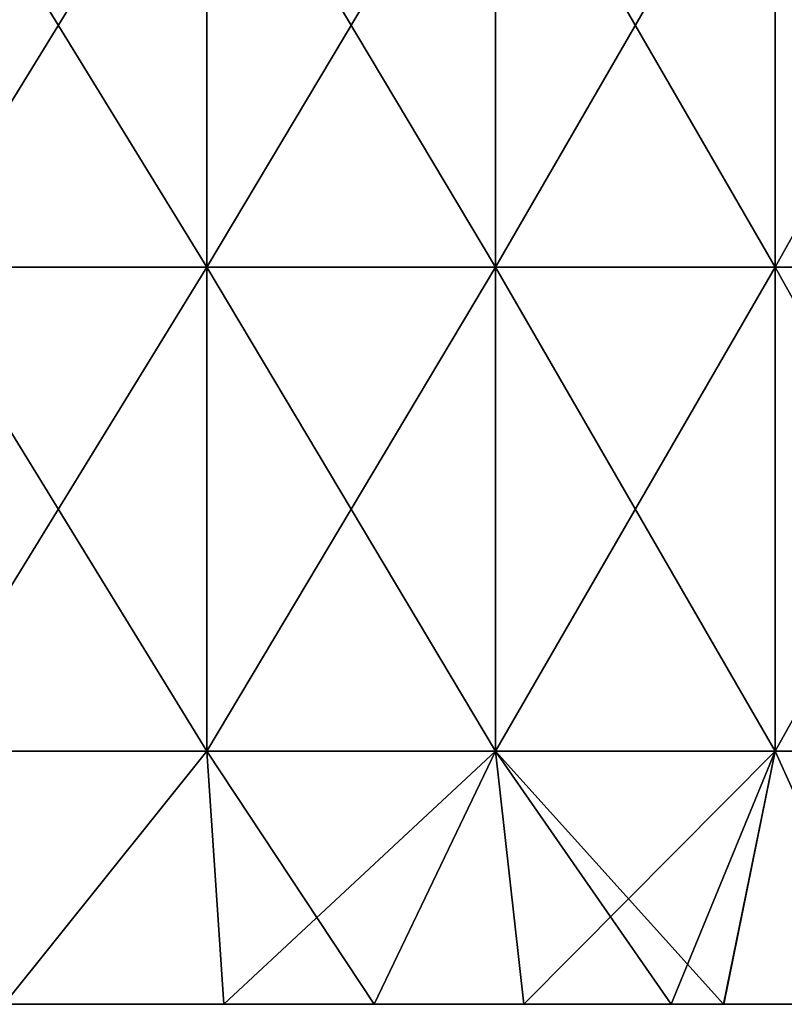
# Model space of a CAD drawing. Header units: inches. Extents: x -4.75 to 4.5, y 0 to 1.88.
# Tile 342 of 462: x 2.8 to 2.93, y 0 to 0.16. Entities that reach past the tile are written whole.
import ezdxf

# ---------------------------------------------------------------- set-up
doc = ezdxf.new("R2010")
doc.units = ezdxf.units.IN
doc.header["$LTSCALE"] = 101.851852
doc.header["$MEASUREMENT"] = 0
doc.layers.add('1', color=7, linetype='CONTINUOUS')
doc.layers.add('12', color=7, linetype='CONTINUOUS')

msp = doc.modelspace()

# ---------------------------------------------------------------- linework, layer by layer
at = {"layer": '1', "color": 13, "linetype": 'Continuous', "true_color": 0xd67263}
for points in [[(2.72709, 0, 1.56157), (2.75941, 0, 1.48149), (2.80615, 0, 1.56157), (2.72709, 0, 1.56157)], [(2.72709, 0, 1.56157), (2.80615, 0, 1.56157), (2.76627, 0, 1.64165), (2.72709, 0, 1.56157)], [(2.80615, 0, -1.56155), (2.75942, 0, -1.48147), (2.7271, 0, -1.56155), (2.80615, 0, -1.56155)], [(2.80615, 0, -1.56155), (2.7271, 0, -1.56155), (2.76627, 0, -1.64163), (2.80615, 0, -1.56155)], [(2.73185, 0, 1.08109), (2.73895, 0, 1.00101), (2.8114, 0, 1.08109), (2.73185, 0, 1.08109)], [(2.73185, 0, 1.08109), (2.8114, 0, 1.08109), (2.76349, 0, 1.16117), (2.73185, 0, 1.08109)], [(2.73895, 0, -1.00099), (2.73185, 0, -1.08107), (2.8114, 0, -1.08107), (2.73895, 0, -1.00099)], [(2.73185, 0, -1.08107), (2.7635, 0, -1.16115), (2.8114, 0, -1.08107), (2.73185, 0, -1.08107)], [(2.73543, 0, 1.96197), (2.78552, 0, 1.88189), (2.81472, 0, 1.96197), (2.73543, 0, 1.96197)], [(2.73543, 0, 1.96197), (2.81472, 0, 1.96197), (2.75889, 0, 2.04205), (2.73543, 0, 1.96197)], [(2.81472, 0, -1.96195), (2.78553, 0, -1.88187), (2.73544, 0, -1.96195), (2.81472, 0, -1.96195)], [(2.81472, 0, -1.96195), (2.73544, 0, -1.96195), (2.7589, 0, -2.04203), (2.81472, 0, -1.96195)], [(2.73895, 0, 1.00101), (2.75152, 0, 0.92093), (2.81891, 0, 1.00101), (2.73895, 0, 1.00101)], [(2.73895, 0, 1.00101), (2.81891, 0, 1.00101), (2.8114, 0, 1.08109), (2.73895, 0, 1.00101)], [(2.73895, 0, -1.00099), (2.81891, 0, -1.00099), (2.75152, 0, -0.92091), (2.73895, 0, -1.00099)], [(2.81891, 0, -1.00099), (2.73895, 0, -1.00099), (2.8114, 0, -1.08107), (2.81891, 0, -1.00099)], [(2.73992, 0, -0.68067), (2.74301, 0, -0.76075), (2.81984, 0, -0.68067), (2.73992, 0, -0.68067)], [(2.73992, 0, -0.68067), (2.81984, 0, -0.68067), (2.75455, 0, -0.60059), (2.73992, 0, -0.68067)], [(2.73992, 0, 0.68069), (2.75455, 0, 0.60061), (2.81984, 0, 0.68069), (2.73992, 0, 0.68069)], [(2.73992, 0, 0.68069), (2.81984, 0, 0.68069), (2.74301, 0, 0.76077), (2.73992, 0, 0.68069)], [(2.74287, 0, -0.04003), (2.74379, 0, -0.12011), (2.82266, 0, -0.04003), (2.74287, 0, -0.04003)], [(2.74287, 0, -0.04003), (2.82266, 0, -0.04003), (2.74287, 0, 0.04005), (2.74287, 0, -0.04003)], [(2.74287, 0, 0.04005), (2.82266, 0, -0.04003), (2.82266, 0, 0.04005), (2.74287, 0, 0.04005)], [(2.74287, 0, 0.04005), (2.82266, 0, 0.04005), (2.74379, 0, 0.12013), (2.74287, 0, 0.04005)], [(2.74301, 0, -0.76075), (2.74727, 0, -0.84083), (2.82279, 0, -0.76075), (2.74301, 0, -0.76075)], [(2.74301, 0, -0.76075), (2.82279, 0, -0.76075), (2.81984, 0, -0.68067), (2.74301, 0, -0.76075)], [(2.74301, 0, 0.76077), (2.81984, 0, 0.68069), (2.82279, 0, 0.76077), (2.74301, 0, 0.76077)], [(2.74301, 0, 0.76077), (2.82279, 0, 0.76077), (2.74727, 0, 0.84085), (2.74301, 0, 0.76077)], [(2.74379, 0, -0.12011), (2.7447, 0, -0.20019), (2.82353, 0, -0.12011), (2.74379, 0, -0.12011)], [(2.74379, 0, -0.12011), (2.82353, 0, -0.12011), (2.82266, 0, -0.04003), (2.74379, 0, -0.12011)], [(2.74379, 0, 0.12013), (2.82266, 0, 0.04005), (2.82353, 0, 0.12013), (2.74379, 0, 0.12013)], [(2.74379, 0, 0.12013), (2.82353, 0, 0.12013), (2.7447, 0, 0.20021), (2.74379, 0, 0.12013)], [(2.7447, 0, -0.20019), (2.74562, 0, -0.28027), (2.82441, 0, -0.20019), (2.7447, 0, -0.20019)], [(2.7447, 0, -0.20019), (2.82441, 0, -0.20019), (2.82353, 0, -0.12011), (2.7447, 0, -0.20019)], [(2.7447, 0, 0.20021), (2.82353, 0, 0.12013), (2.82441, 0, 0.20021), (2.7447, 0, 0.20021)], [(2.7447, 0, 0.20021), (2.82441, 0, 0.20021), (2.74562, 0, 0.28029), (2.7447, 0, 0.20021)], [(2.74562, 0, -0.28027), (2.74654, 0, -0.36035), (2.82528, 0, -0.28027), (2.74562, 0, -0.28027)], [(2.74562, 0, -0.28027), (2.82528, 0, -0.28027), (2.82441, 0, -0.20019), (2.74562, 0, -0.28027)], [(2.74562, 0, 0.28029), (2.82441, 0, 0.20021), (2.82528, 0, 0.28029), (2.74562, 0, 0.28029)], [(2.74562, 0, 0.28029), (2.82528, 0, 0.28029), (2.74654, 0, 0.36037), (2.74562, 0, 0.28029)], [(2.74654, 0, -0.36035), (2.74899, 0, -0.44043), (2.82616, 0, -0.36035), (2.74654, 0, -0.36035)], [(2.74654, 0, -0.36035), (2.82616, 0, -0.36035), (2.82528, 0, -0.28027), (2.74654, 0, -0.36035)], [(2.74654, 0, 0.36037), (2.82528, 0, 0.28029), (2.82616, 0, 0.36037), (2.74654, 0, 0.36037)], [(2.74654, 0, 0.36037), (2.82616, 0, 0.36037), (2.74899, 0, 0.44045), (2.74654, 0, 0.36037)], [(2.75152, 0, 0.92093), (2.74727, 0, 0.84085), (2.82686, 0, 0.84085), (2.75152, 0, 0.92093)], [(2.74727, 0, -0.84083), (2.75152, 0, -0.92091), (2.82686, 0, -0.84083), (2.74727, 0, -0.84083)], [(2.74727, 0, -0.84083), (2.82686, 0, -0.84083), (2.82279, 0, -0.76075), (2.74727, 0, -0.84083)], [(2.74727, 0, 0.84085), (2.82279, 0, 0.76077), (2.82686, 0, 0.84085), (2.74727, 0, 0.84085)], [(2.74899, 0, -0.44043), (2.75177, 0, -0.52051), (2.8285, 0, -0.44043), (2.74899, 0, -0.44043)], [(2.74899, 0, -0.44043), (2.8285, 0, -0.44043), (2.82616, 0, -0.36035), (2.74899, 0, -0.44043)], [(2.74899, 0, 0.44045), (2.82616, 0, 0.36037), (2.8285, 0, 0.44045), (2.74899, 0, 0.44045)], [(2.74899, 0, 0.44045), (2.8285, 0, 0.44045), (2.75177, 0, 0.52053), (2.74899, 0, 0.44045)], [(2.75152, 0, 0.92093), (2.83092, 0, 0.92093), (2.81891, 0, 1.00101), (2.75152, 0, 0.92093)], [(2.83092, 0, 0.92093), (2.75152, 0, 0.92093), (2.82686, 0, 0.84085), (2.83092, 0, 0.92093)], [(2.75152, 0, -0.92091), (2.81891, 0, -1.00099), (2.83092, 0, -0.92091), (2.75152, 0, -0.92091)], [(2.75152, 0, -0.92091), (2.83092, 0, -0.92091), (2.82686, 0, -0.84083), (2.75152, 0, -0.92091)], [(2.75177, 0, -0.52051), (2.75455, 0, -0.60059), (2.83115, 0, -0.52051), (2.75177, 0, -0.52051)], [(2.75177, 0, -0.52051), (2.83115, 0, -0.52051), (2.8285, 0, -0.44043), (2.75177, 0, -0.52051)], [(2.75177, 0, 0.52053), (2.8285, 0, 0.44045), (2.83115, 0, 0.52053), (2.75177, 0, 0.52053)], [(2.75177, 0, 0.52053), (2.83115, 0, 0.52053), (2.75455, 0, 0.60061), (2.75177, 0, 0.52053)], [(2.7534, 0, 1.80181), (2.79868, 0, 1.72173), (2.83321, 0, 1.80181), (2.7534, 0, 1.80181)], [(2.7534, 0, 1.80181), (2.83321, 0, 1.80181), (2.78552, 0, 1.88189), (2.7534, 0, 1.80181)], [(2.83321, 0, -1.80179), (2.79869, 0, -1.72171), (2.7534, 0, -1.80179), (2.83321, 0, -1.80179)], [(2.83321, 0, -1.80179), (2.7534, 0, -1.80179), (2.78553, 0, -1.88187), (2.83321, 0, -1.80179)], [(2.75455, 0, -0.60059), (2.81984, 0, -0.68067), (2.8338, 0, -0.60059), (2.75455, 0, -0.60059)], [(2.75455, 0, -0.60059), (2.8338, 0, -0.60059), (2.83115, 0, -0.52051), (2.75455, 0, -0.60059)], [(2.75455, 0, 0.60061), (2.83115, 0, 0.52053), (2.8338, 0, 0.60061), (2.75455, 0, 0.60061)], [(2.75455, 0, 0.60061), (2.8338, 0, 0.60061), (2.81984, 0, 0.68069), (2.75455, 0, 0.60061)], [(2.75889, 0, 2.04205), (2.81472, 0, 1.96197), (2.83886, 0, 2.04205), (2.75889, 0, 2.04205)], [(2.75889, 0, 2.04205), (2.83886, 0, 2.04205), (2.78135, 0, 2.12213), (2.75889, 0, 2.04205)], [(2.83886, 0, -2.04203), (2.81472, 0, -1.96195), (2.7589, 0, -2.04203), (2.83886, 0, -2.04203)], [(2.83886, 0, -2.04203), (2.7589, 0, -2.04203), (2.78136, 0, -2.12211), (2.83886, 0, -2.04203)], [(2.75941, 0, 1.48149), (2.79611, 0, 1.40141), (2.8394, 0, 1.48149), (2.75941, 0, 1.48149)], [(2.75941, 0, 1.48149), (2.8394, 0, 1.48149), (2.80615, 0, 1.56157), (2.75941, 0, 1.48149)], [(2.75942, 0, -1.48147), (2.8394, 0, -1.48147), (2.79612, 0, -1.40139), (2.75942, 0, -1.48147)], [(2.8394, 0, -1.48147), (2.75942, 0, -1.48147), (2.80615, 0, -1.56155), (2.8394, 0, -1.48147)], [(2.76349, 0, 1.16117), (2.8114, 0, 1.08109), (2.84311, 0, 1.16117), (2.76349, 0, 1.16117)], [(2.76349, 0, 1.16117), (2.84311, 0, 1.16117), (2.79626, 0, 1.24125), (2.76349, 0, 1.16117)], [(2.7635, 0, -1.16115), (2.79629, 0, -1.24123), (2.84311, 0, -1.16115), (2.7635, 0, -1.16115)], [(2.7635, 0, -1.16115), (2.84311, 0, -1.16115), (2.8114, 0, -1.08107), (2.7635, 0, -1.16115)], [(2.76627, 0, 1.64165), (2.80615, 0, 1.56157), (2.8453, 0, 1.64165), (2.76627, 0, 1.64165)], [(2.76627, 0, 1.64165), (2.8453, 0, 1.64165), (2.79868, 0, 1.72173), (2.76627, 0, 1.64165)], [(2.84531, 0, -1.64163), (2.80615, 0, -1.56155), (2.76627, 0, -1.64163), (2.84531, 0, -1.64163)], [(2.84531, 0, -1.64163), (2.76627, 0, -1.64163), (2.79869, 0, -1.72171), (2.84531, 0, -1.64163)], [(2.77061, 0, 1.32133), (2.79626, 0, 1.24125), (2.85058, 0, 1.32133), (2.77061, 0, 1.32133)], [(2.77061, 0, 1.32133), (2.85058, 0, 1.32133), (2.79611, 0, 1.40141), (2.77061, 0, 1.32133)], [(2.77062, 0, -1.32131), (2.8506, 0, -1.32131), (2.79629, 0, -1.24123), (2.77062, 0, -1.32131)], [(2.8506, 0, -1.32131), (2.77062, 0, -1.32131), (2.79612, 0, -1.40139), (2.8506, 0, -1.32131)], [(2.78135, 0, 2.12213), (2.83886, 0, 2.04205), (2.8612, 0, 2.12243), (2.78135, 0, 2.12213)], [(2.78135, 0, 2.12213), (2.8612, 0, 2.12243), (2.79999, 0, 2.20259), (2.78135, 0, 2.12213)], [(2.86121, 0, -2.12242), (2.83886, 0, -2.04203), (2.78136, 0, -2.12211), (2.86121, 0, -2.12242)], [(2.86121, 0, -2.12242), (2.78136, 0, -2.12211), (2.83634, 0, -2.15556), (2.86121, 0, -2.12242)], [(2.83634, 0, -2.15556), (2.78136, 0, -2.12211), (2.8, 0, -2.20258), (2.83634, 0, -2.15556)], [(2.78552, 0, 1.88189), (2.83321, 0, 1.80181), (2.86511, 0, 1.88189), (2.78552, 0, 1.88189)], [(2.78552, 0, 1.88189), (2.86511, 0, 1.88189), (2.81472, 0, 1.96197), (2.78552, 0, 1.88189)], [(2.86512, 0, -1.88187), (2.83321, 0, -1.80179), (2.78553, 0, -1.88187), (2.86512, 0, -1.88187)], [(2.86512, 0, -1.88187), (2.78553, 0, -1.88187), (2.81472, 0, -1.96195), (2.86512, 0, -1.88187)], [(2.85058, 0, 1.32133), (2.87599, 0, 1.40141), (2.79611, 0, 1.40141), (2.85058, 0, 1.32133)], [(2.79611, 0, 1.40141), (2.87599, 0, 1.40141), (2.8394, 0, 1.48149), (2.79611, 0, 1.40141)], [(2.8506, 0, -1.32131), (2.79612, 0, -1.40139), (2.87599, 0, -1.40139), (2.8506, 0, -1.32131)], [(2.79612, 0, -1.40139), (2.8394, 0, -1.48147), (2.87599, 0, -1.40139), (2.79612, 0, -1.40139)], [(2.79626, 0, 1.24125), (2.84311, 0, 1.16117), (2.87593, 0, 1.24125), (2.79626, 0, 1.24125)], [(2.79626, 0, 1.24125), (2.87593, 0, 1.24125), (2.85058, 0, 1.32133), (2.79626, 0, 1.24125)], [(2.79629, 0, -1.24123), (2.8506, 0, -1.32131), (2.87596, 0, -1.24123), (2.79629, 0, -1.24123)], [(2.79629, 0, -1.24123), (2.87596, 0, -1.24123), (2.84311, 0, -1.16115), (2.79629, 0, -1.24123)], [(2.79868, 0, 1.72173), (2.8453, 0, 1.64165), (2.87864, 0, 1.72173), (2.79868, 0, 1.72173)], [(2.79868, 0, 1.72173), (2.87864, 0, 1.72173), (2.83321, 0, 1.80181), (2.79868, 0, 1.72173)], [(2.87864, 0, -1.72171), (2.84531, 0, -1.64163), (2.79869, 0, -1.72171), (2.87864, 0, -1.72171)], [(2.87864, 0, -1.72171), (2.79869, 0, -1.72171), (2.83321, 0, -1.80179), (2.87864, 0, -1.72171)], [(2.8612, 0, 2.12243), (2.83634, 0, 2.15556), (2.79999, 0, 2.20259), (2.8612, 0, 2.12243)], [(2.8852, 0, -1.56155), (2.8394, 0, -1.48147), (2.80615, 0, -1.56155), (2.8852, 0, -1.56155)], [(2.80615, 0, 1.56157), (2.8394, 0, 1.48149), (2.8852, 0, 1.56157), (2.80615, 0, 1.56157)], [(2.80615, 0, 1.56157), (2.8852, 0, 1.56157), (2.8453, 0, 1.64165), (2.80615, 0, 1.56157)], [(2.8852, 0, -1.56155), (2.80615, 0, -1.56155), (2.84531, 0, -1.64163), (2.8852, 0, -1.56155)], [(2.8114, 0, 1.08109), (2.81891, 0, 1.00101), (2.89096, 0, 1.08109), (2.8114, 0, 1.08109)], [(2.8114, 0, 1.08109), (2.89096, 0, 1.08109), (2.84311, 0, 1.16117), (2.8114, 0, 1.08109)], [(2.81891, 0, -1.00099), (2.8114, 0, -1.08107), (2.89096, 0, -1.08107), (2.81891, 0, -1.00099)], [(2.8114, 0, -1.08107), (2.84311, 0, -1.16115), (2.89096, 0, -1.08107), (2.8114, 0, -1.08107)], [(2.81472, 0, 1.96197), (2.86511, 0, 1.88189), (2.894, 0, 1.96197), (2.81472, 0, 1.96197)], [(2.81472, 0, 1.96197), (2.894, 0, 1.96197), (2.83886, 0, 2.04205), (2.81472, 0, 1.96197)], [(2.89401, 0, -1.96195), (2.86512, 0, -1.88187), (2.81472, 0, -1.96195), (2.89401, 0, -1.96195)], [(2.89401, 0, -1.96195), (2.81472, 0, -1.96195), (2.83886, 0, -2.04203), (2.89401, 0, -1.96195)], [(2.81891, 0, 1.00101), (2.83092, 0, 0.92093), (2.89887, 0, 1.00101), (2.81891, 0, 1.00101)], [(2.81891, 0, 1.00101), (2.89887, 0, 1.00101), (2.89096, 0, 1.08109), (2.81891, 0, 1.00101)], [(2.81891, 0, -1.00099), (2.89887, 0, -1.00099), (2.83092, 0, -0.92091), (2.81891, 0, -1.00099)], [(2.89887, 0, -1.00099), (2.81891, 0, -1.00099), (2.89096, 0, -1.08107), (2.89887, 0, -1.00099)], [(2.81984, 0, -0.68067), (2.82279, 0, -0.76075), (2.89976, 0, -0.68067), (2.81984, 0, -0.68067)], [(2.81984, 0, -0.68067), (2.89976, 0, -0.68067), (2.8338, 0, -0.60059), (2.81984, 0, -0.68067)], [(2.81984, 0, 0.68069), (2.8338, 0, 0.60061), (2.89976, 0, 0.68069), (2.81984, 0, 0.68069)], [(2.81984, 0, 0.68069), (2.89976, 0, 0.68069), (2.82279, 0, 0.76077), (2.81984, 0, 0.68069)], [(2.82266, 0, -0.04003), (2.82353, 0, -0.12011), (2.90244, 0, -0.04003), (2.82266, 0, -0.04003)], [(2.82266, 0, -0.04003), (2.90244, 0, -0.04003), (2.82266, 0, 0.04005), (2.82266, 0, -0.04003)], [(2.82266, 0, 0.04005), (2.90244, 0, -0.04003), (2.90244, 0, 0.04005), (2.82266, 0, 0.04005)], [(2.82266, 0, 0.04005), (2.90244, 0, 0.04005), (2.82353, 0, 0.12013), (2.82266, 0, 0.04005)], [(2.82279, 0, -0.76075), (2.82686, 0, -0.84083), (2.90257, 0, -0.76075), (2.82279, 0, -0.76075)], [(2.82279, 0, -0.76075), (2.90257, 0, -0.76075), (2.89976, 0, -0.68067), (2.82279, 0, -0.76075)], [(2.82279, 0, 0.76077), (2.89976, 0, 0.68069), (2.90257, 0, 0.76077), (2.82279, 0, 0.76077)], [(2.82279, 0, 0.76077), (2.90257, 0, 0.76077), (2.82686, 0, 0.84085), (2.82279, 0, 0.76077)], [(2.82353, 0, -0.12011), (2.82441, 0, -0.20019), (2.90328, 0, -0.12011), (2.82353, 0, -0.12011)], [(2.82353, 0, -0.12011), (2.90328, 0, -0.12011), (2.90244, 0, -0.04003), (2.82353, 0, -0.12011)], [(2.82353, 0, 0.12013), (2.90244, 0, 0.04005), (2.90328, 0, 0.12013), (2.82353, 0, 0.12013)], [(2.82353, 0, 0.12013), (2.90328, 0, 0.12013), (2.82441, 0, 0.20021), (2.82353, 0, 0.12013)], [(2.82441, 0, -0.20019), (2.82528, 0, -0.28027), (2.90411, 0, -0.20019), (2.82441, 0, -0.20019)], [(2.82441, 0, -0.20019), (2.90411, 0, -0.20019), (2.90328, 0, -0.12011), (2.82441, 0, -0.20019)], [(2.82441, 0, 0.20021), (2.90328, 0, 0.12013), (2.90411, 0, 0.20021), (2.82441, 0, 0.20021)], [(2.82441, 0, 0.20021), (2.90411, 0, 0.20021), (2.82528, 0, 0.28029), (2.82441, 0, 0.20021)], [(2.82528, 0, -0.28027), (2.82616, 0, -0.36035), (2.90495, 0, -0.28027), (2.82528, 0, -0.28027)], [(2.82528, 0, -0.28027), (2.90495, 0, -0.28027), (2.90411, 0, -0.20019), (2.82528, 0, -0.28027)], [(2.82528, 0, 0.28029), (2.90411, 0, 0.20021), (2.90495, 0, 0.28029), (2.82528, 0, 0.28029)], [(2.82528, 0, 0.28029), (2.90495, 0, 0.28029), (2.82616, 0, 0.36037), (2.82528, 0, 0.28029)], [(2.82616, 0, -0.36035), (2.8285, 0, -0.44043), (2.90578, 0, -0.36035), (2.82616, 0, -0.36035)], [(2.82616, 0, -0.36035), (2.90578, 0, -0.36035), (2.90495, 0, -0.28027), (2.82616, 0, -0.36035)], [(2.82616, 0, 0.36037), (2.90495, 0, 0.28029), (2.90578, 0, 0.36037), (2.82616, 0, 0.36037)], [(2.82616, 0, 0.36037), (2.90578, 0, 0.36037), (2.8285, 0, 0.44045), (2.82616, 0, 0.36037)], [(2.83092, 0, 0.92093), (2.82686, 0, 0.84085), (2.90644, 0, 0.84085), (2.83092, 0, 0.92093)], [(2.82686, 0, -0.84083), (2.83092, 0, -0.92091), (2.90644, 0, -0.84083), (2.82686, 0, -0.84083)], [(2.82686, 0, -0.84083), (2.90644, 0, -0.84083), (2.90257, 0, -0.76075), (2.82686, 0, -0.84083)], [(2.82686, 0, 0.84085), (2.90257, 0, 0.76077), (2.90644, 0, 0.84085), (2.82686, 0, 0.84085)], [(2.8285, 0, -0.44043), (2.83115, 0, -0.52051), (2.90801, 0, -0.44043), (2.8285, 0, -0.44043)], [(2.8285, 0, -0.44043), (2.90801, 0, -0.44043), (2.90578, 0, -0.36035), (2.8285, 0, -0.44043)], [(2.8285, 0, 0.44045), (2.90578, 0, 0.36037), (2.90801, 0, 0.44045), (2.8285, 0, 0.44045)], [(2.8285, 0, 0.44045), (2.90801, 0, 0.44045), (2.83115, 0, 0.52053), (2.8285, 0, 0.44045)], [(2.83092, 0, 0.92093), (2.91031, 0, 0.92093), (2.89887, 0, 1.00101), (2.83092, 0, 0.92093)], [(2.91031, 0, 0.92093), (2.83092, 0, 0.92093), (2.90644, 0, 0.84085), (2.91031, 0, 0.92093)], [(2.83092, 0, -0.92091), (2.89887, 0, -1.00099), (2.91031, 0, -0.92091), (2.83092, 0, -0.92091)], [(2.83092, 0, -0.92091), (2.91031, 0, -0.92091), (2.90644, 0, -0.84083), (2.83092, 0, -0.92091)], [(2.83115, 0, -0.52051), (2.8338, 0, -0.60059), (2.91054, 0, -0.52051), (2.83115, 0, -0.52051)], [(2.83115, 0, -0.52051), (2.91054, 0, -0.52051), (2.90801, 0, -0.44043), (2.83115, 0, -0.52051)], [(2.83115, 0, 0.52053), (2.90801, 0, 0.44045), (2.91054, 0, 0.52053), (2.83115, 0, 0.52053)], [(2.83115, 0, 0.52053), (2.91054, 0, 0.52053), (2.8338, 0, 0.60061), (2.83115, 0, 0.52053)], [(2.83321, 0, 1.80181), (2.87864, 0, 1.72173), (2.91302, 0, 1.80181), (2.83321, 0, 1.80181)], [(2.83321, 0, 1.80181), (2.91302, 0, 1.80181), (2.86511, 0, 1.88189), (2.83321, 0, 1.80181)], [(2.91303, 0, -1.80179), (2.87864, 0, -1.72171), (2.83321, 0, -1.80179), (2.91303, 0, -1.80179)], [(2.91303, 0, -1.80179), (2.83321, 0, -1.80179), (2.86512, 0, -1.88187), (2.91303, 0, -1.80179)], [(2.8338, 0, -0.60059), (2.89976, 0, -0.68067), (2.91306, 0, -0.60059), (2.8338, 0, -0.60059)], [(2.8338, 0, -0.60059), (2.91306, 0, -0.60059), (2.91054, 0, -0.52051), (2.8338, 0, -0.60059)], [(2.8338, 0, 0.60061), (2.91054, 0, 0.52053), (2.91306, 0, 0.60061), (2.8338, 0, 0.60061)], [(2.8338, 0, 0.60061), (2.91306, 0, 0.60061), (2.89976, 0, 0.68069), (2.8338, 0, 0.60061)], [(2.83886, 0, 2.04205), (2.894, 0, 1.96197), (2.91901, 0, 2.04217), (2.83886, 0, 2.04205)], [(2.83886, 0, 2.04205), (2.91901, 0, 2.04217), (2.8612, 0, 2.12243), (2.83886, 0, 2.04205)], [(2.91902, 0, -2.04216), (2.89401, 0, -1.96195), (2.83886, 0, -2.04203), (2.91902, 0, -2.04216)], [(2.91902, 0, -2.04216), (2.83886, 0, -2.04203), (2.91031, 0, -2.05455), (2.91902, 0, -2.04216)], [(2.91031, 0, -2.05455), (2.83886, 0, -2.04203), (2.88596, 0, -2.08863), (2.91031, 0, -2.05455)], [(2.88596, 0, -2.08863), (2.83886, 0, -2.04203), (2.86121, 0, -2.12242), (2.88596, 0, -2.08863)], [(2.8394, 0, -1.48147), (2.91939, 0, -1.48147), (2.87599, 0, -1.40139), (2.8394, 0, -1.48147)], [(2.91939, 0, -1.48147), (2.8394, 0, -1.48147), (2.8852, 0, -1.56155), (2.91939, 0, -1.48147)], [(2.8394, 0, 1.48149), (2.87599, 0, 1.40141), (2.91938, 0, 1.48149), (2.8394, 0, 1.48149)], [(2.8394, 0, 1.48149), (2.91938, 0, 1.48149), (2.8852, 0, 1.56157), (2.8394, 0, 1.48149)], [(2.84311, 0, 1.16117), (2.89096, 0, 1.08109), (2.92272, 0, 1.16117), (2.84311, 0, 1.16117)], [(2.84311, 0, 1.16117), (2.92272, 0, 1.16117), (2.87593, 0, 1.24125), (2.84311, 0, 1.16117)], [(2.84311, 0, -1.16115), (2.87596, 0, -1.24123), (2.92273, 0, -1.16115), (2.84311, 0, -1.16115)], [(2.84311, 0, -1.16115), (2.92273, 0, -1.16115), (2.89096, 0, -1.08107), (2.84311, 0, -1.16115)], [(2.8453, 0, 1.64165), (2.8852, 0, 1.56157), (2.92433, 0, 1.64165), (2.8453, 0, 1.64165)], [(2.8453, 0, 1.64165), (2.92433, 0, 1.64165), (2.87864, 0, 1.72173), (2.8453, 0, 1.64165)], [(2.92434, 0, -1.64163), (2.8852, 0, -1.56155), (2.84531, 0, -1.64163), (2.92434, 0, -1.64163)], [(2.92434, 0, -1.64163), (2.84531, 0, -1.64163), (2.87864, 0, -1.72171), (2.92434, 0, -1.64163)], [(2.85058, 0, 1.32133), (2.87593, 0, 1.24125), (2.93056, 0, 1.32133), (2.85058, 0, 1.32133)], [(2.85058, 0, 1.32133), (2.93056, 0, 1.32133), (2.87599, 0, 1.40141), (2.85058, 0, 1.32133)], [(2.8506, 0, -1.32131), (2.93057, 0, -1.32131), (2.87596, 0, -1.24123), (2.8506, 0, -1.32131)], [(2.93057, 0, -1.32131), (2.8506, 0, -1.32131), (2.87599, 0, -1.40139), (2.93057, 0, -1.32131)], [(2.8612, 0, 2.12243), (2.91901, 0, 2.04217), (2.88595, 0, 2.08864), (2.8612, 0, 2.12243)], [(2.86511, 0, 1.88189), (2.91302, 0, 1.80181), (2.9447, 0, 1.88189), (2.86511, 0, 1.88189)], [(2.86511, 0, 1.88189), (2.9447, 0, 1.88189), (2.894, 0, 1.96197), (2.86511, 0, 1.88189)], [(2.94471, 0, -1.88187), (2.91303, 0, -1.80179), (2.86512, 0, -1.88187), (2.94471, 0, -1.88187)], [(2.94471, 0, -1.88187), (2.86512, 0, -1.88187), (2.89401, 0, -1.96195), (2.94471, 0, -1.88187)], [(2.87593, 0, 1.24125), (2.92272, 0, 1.16117), (2.9556, 0, 1.24125), (2.87593, 0, 1.24125)], [(2.87593, 0, 1.24125), (2.9556, 0, 1.24125), (2.93056, 0, 1.32133), (2.87593, 0, 1.24125)], [(2.87596, 0, -1.24123), (2.93057, 0, -1.32131), (2.95563, 0, -1.24123), (2.87596, 0, -1.24123)], [(2.87596, 0, -1.24123), (2.95563, 0, -1.24123), (2.92273, 0, -1.16115), (2.87596, 0, -1.24123)], [(2.93056, 0, 1.32133), (2.95586, 0, 1.40141), (2.87599, 0, 1.40141), (2.93056, 0, 1.32133)], [(2.93057, 0, -1.32131), (2.87599, 0, -1.40139), (2.95586, 0, -1.40139), (2.93057, 0, -1.32131)], [(2.87599, 0, -1.40139), (2.91939, 0, -1.48147), (2.95586, 0, -1.40139), (2.87599, 0, -1.40139)], [(2.87599, 0, 1.40141), (2.95586, 0, 1.40141), (2.91938, 0, 1.48149), (2.87599, 0, 1.40141)], [(2.87864, 0, 1.72173), (2.92433, 0, 1.64165), (2.9586, 0, 1.72173), (2.87864, 0, 1.72173)], [(2.87864, 0, 1.72173), (2.9586, 0, 1.72173), (2.91302, 0, 1.80181), (2.87864, 0, 1.72173)], [(2.9586, 0, -1.72171), (2.92434, 0, -1.64163), (2.87864, 0, -1.72171), (2.9586, 0, -1.72171)], [(2.9586, 0, -1.72171), (2.87864, 0, -1.72171), (2.91303, 0, -1.80179), (2.9586, 0, -1.72171)], [(2.96426, 0, -1.56155), (2.91939, 0, -1.48147), (2.8852, 0, -1.56155), (2.96426, 0, -1.56155)], [(2.8852, 0, 1.56157), (2.91938, 0, 1.48149), (2.96425, 0, 1.56157), (2.8852, 0, 1.56157)], [(2.8852, 0, 1.56157), (2.96425, 0, 1.56157), (2.92433, 0, 1.64165), (2.8852, 0, 1.56157)], [(2.96426, 0, -1.56155), (2.8852, 0, -1.56155), (2.92434, 0, -1.64163), (2.96426, 0, -1.56155)], [(2.91901, 0, 2.04217), (2.91031, 0, 2.05455), (2.88595, 0, 2.08864), (2.91901, 0, 2.04217)], [(2.89096, 0, 1.08109), (2.89887, 0, 1.00101), (2.97051, 0, 1.08109), (2.89096, 0, 1.08109)], [(2.89096, 0, 1.08109), (2.97051, 0, 1.08109), (2.92272, 0, 1.16117), (2.89096, 0, 1.08109)], [(2.89887, 0, -1.00099), (2.89096, 0, -1.08107), (2.97051, 0, -1.08107), (2.89887, 0, -1.00099)], [(2.89096, 0, -1.08107), (2.92273, 0, -1.16115), (2.97051, 0, -1.08107), (2.89096, 0, -1.08107)], [(2.894, 0, 1.96197), (2.9447, 0, 1.88189), (2.97346, 0, 1.96207), (2.894, 0, 1.96197)], [(2.894, 0, 1.96197), (2.97346, 0, 1.96207), (2.91901, 0, 2.04217), (2.894, 0, 1.96197)], [(2.97347, 0, -1.96206), (2.94471, 0, -1.88187), (2.89401, 0, -1.96195), (2.97347, 0, -1.96206)], [(2.97347, 0, -1.96206), (2.89401, 0, -1.96195), (2.94652, 0, -2.00228), (2.97347, 0, -1.96206)], [(2.94652, 0, -2.00228), (2.89401, 0, -1.96195), (2.91902, 0, -2.04216), (2.94652, 0, -2.00228)], [(2.89887, 0, 1.00101), (2.91031, 0, 0.92093), (2.97882, 0, 1.00101), (2.89887, 0, 1.00101)], [(2.89887, 0, 1.00101), (2.97882, 0, 1.00101), (2.97051, 0, 1.08109), (2.89887, 0, 1.00101)], [(2.89887, 0, -1.00099), (2.97882, 0, -1.00099), (2.91031, 0, -0.92091), (2.89887, 0, -1.00099)], [(2.97882, 0, -1.00099), (2.89887, 0, -1.00099), (2.97051, 0, -1.08107), (2.97882, 0, -1.00099)], [(2.89976, 0, -0.68067), (2.90257, 0, -0.76075), (2.97968, 0, -0.68067), (2.89976, 0, -0.68067)], [(2.89976, 0, -0.68067), (2.97968, 0, -0.68067), (2.91306, 0, -0.60059), (2.89976, 0, -0.68067)], [(2.89976, 0, 0.68069), (2.91306, 0, 0.60061), (2.97968, 0, 0.68069), (2.89976, 0, 0.68069)], [(2.89976, 0, 0.68069), (2.97968, 0, 0.68069), (2.90257, 0, 0.76077), (2.89976, 0, 0.68069)], [(2.90244, 0, -0.04003), (2.90328, 0, -0.12011), (2.98223, 0, -0.04003), (2.90244, 0, -0.04003)], [(2.90244, 0, -0.04003), (2.98223, 0, -0.04003), (2.90244, 0, 0.04005), (2.90244, 0, -0.04003)], [(2.90244, 0, 0.04005), (2.98223, 0, -0.04003), (2.98223, 0, 0.04005), (2.90244, 0, 0.04005)], [(2.90244, 0, 0.04005), (2.98223, 0, 0.04005), (2.90328, 0, 0.12013), (2.90244, 0, 0.04005)], [(2.90257, 0, -0.76075), (2.90644, 0, -0.84083), (2.98236, 0, -0.76075), (2.90257, 0, -0.76075)], [(2.90257, 0, -0.76075), (2.98236, 0, -0.76075), (2.97968, 0, -0.68067), (2.90257, 0, -0.76075)], [(2.90257, 0, 0.76077), (2.97968, 0, 0.68069), (2.98236, 0, 0.76077), (2.90257, 0, 0.76077)], [(2.90257, 0, 0.76077), (2.98236, 0, 0.76077), (2.90644, 0, 0.84085), (2.90257, 0, 0.76077)], [(2.90328, 0, -0.12011), (2.90411, 0, -0.20019), (2.98302, 0, -0.12011), (2.90328, 0, -0.12011)], [(2.90328, 0, -0.12011), (2.98302, 0, -0.12011), (2.98223, 0, -0.04003), (2.90328, 0, -0.12011)], [(2.90328, 0, 0.12013), (2.98223, 0, 0.04005), (2.98302, 0, 0.12013), (2.90328, 0, 0.12013)], [(2.90328, 0, 0.12013), (2.98302, 0, 0.12013), (2.90411, 0, 0.20021), (2.90328, 0, 0.12013)], [(2.90411, 0, -0.20019), (2.90495, 0, -0.28027), (2.98382, 0, -0.20019), (2.90411, 0, -0.20019)], [(2.90411, 0, -0.20019), (2.98382, 0, -0.20019), (2.98302, 0, -0.12011), (2.90411, 0, -0.20019)], [(2.90411, 0, 0.20021), (2.98302, 0, 0.12013), (2.98382, 0, 0.20021), (2.90411, 0, 0.20021)], [(2.90411, 0, 0.20021), (2.98382, 0, 0.20021), (2.90495, 0, 0.28029), (2.90411, 0, 0.20021)], [(2.90495, 0, -0.28027), (2.90578, 0, -0.36035), (2.98461, 0, -0.28027), (2.90495, 0, -0.28027)], [(2.90495, 0, -0.28027), (2.98461, 0, -0.28027), (2.98382, 0, -0.20019), (2.90495, 0, -0.28027)], [(2.90495, 0, 0.28029), (2.98382, 0, 0.20021), (2.98461, 0, 0.28029), (2.90495, 0, 0.28029)], [(2.90495, 0, 0.28029), (2.98461, 0, 0.28029), (2.90578, 0, 0.36037), (2.90495, 0, 0.28029)], [(2.90578, 0, -0.36035), (2.90801, 0, -0.44043), (2.9854, 0, -0.36035), (2.90578, 0, -0.36035)], [(2.90578, 0, -0.36035), (2.9854, 0, -0.36035), (2.98461, 0, -0.28027), (2.90578, 0, -0.36035)], [(2.90578, 0, 0.36037), (2.98461, 0, 0.28029), (2.9854, 0, 0.36037), (2.90578, 0, 0.36037)], [(2.90578, 0, 0.36037), (2.9854, 0, 0.36037), (2.90801, 0, 0.44045), (2.90578, 0, 0.36037)], [(2.91031, 0, 0.92093), (2.90644, 0, 0.84085), (2.98603, 0, 0.84085), (2.91031, 0, 0.92093)], [(2.90644, 0, -0.84083), (2.91031, 0, -0.92091), (2.98603, 0, -0.84083), (2.90644, 0, -0.84083)], [(2.90644, 0, -0.84083), (2.98603, 0, -0.84083), (2.98236, 0, -0.76075), (2.90644, 0, -0.84083)], [(2.90644, 0, 0.84085), (2.98236, 0, 0.76077), (2.98603, 0, 0.84085), (2.90644, 0, 0.84085)], [(2.90801, 0, -0.44043), (2.91054, 0, -0.52051), (2.98752, 0, -0.44043), (2.90801, 0, -0.44043)], [(2.90801, 0, -0.44043), (2.98752, 0, -0.44043), (2.9854, 0, -0.36035), (2.90801, 0, -0.44043)], [(2.90801, 0, 0.44045), (2.9854, 0, 0.36037), (2.98752, 0, 0.44045), (2.90801, 0, 0.44045)], [(2.90801, 0, 0.44045), (2.98752, 0, 0.44045), (2.91054, 0, 0.52053), (2.90801, 0, 0.44045)], [(2.91031, 0, 0.92093), (2.98971, 0, 0.92093), (2.97882, 0, 1.00101), (2.91031, 0, 0.92093)], [(2.98971, 0, 0.92093), (2.91031, 0, 0.92093), (2.98603, 0, 0.84085), (2.98971, 0, 0.92093)], [(2.91031, 0, -0.92091), (2.97882, 0, -1.00099), (2.98971, 0, -0.92091), (2.91031, 0, -0.92091)], [(2.91031, 0, -0.92091), (2.98971, 0, -0.92091), (2.98603, 0, -0.84083), (2.91031, 0, -0.92091)], [(2.91054, 0, -0.52051), (2.91306, 0, -0.60059), (2.98992, 0, -0.52051), (2.91054, 0, -0.52051)], [(2.91054, 0, -0.52051), (2.98992, 0, -0.52051), (2.98752, 0, -0.44043), (2.91054, 0, -0.52051)], [(2.91054, 0, 0.52053), (2.98752, 0, 0.44045), (2.98992, 0, 0.52053), (2.91054, 0, 0.52053)], [(2.91054, 0, 0.52053), (2.98992, 0, 0.52053), (2.91306, 0, 0.60061), (2.91054, 0, 0.52053)], [(2.91302, 0, 1.80181), (2.9586, 0, 1.72173), (2.99284, 0, 1.80181), (2.91302, 0, 1.80181)], [(2.91302, 0, 1.80181), (2.99284, 0, 1.80181), (2.9447, 0, 1.88189), (2.91302, 0, 1.80181)], [(2.99284, 0, -1.80179), (2.9586, 0, -1.72171), (2.91303, 0, -1.80179), (2.99284, 0, -1.80179)], [(2.99284, 0, -1.80179), (2.91303, 0, -1.80179), (2.94471, 0, -1.88187), (2.99284, 0, -1.80179)], [(2.91306, 0, -0.60059), (2.97968, 0, -0.68067), (2.99232, 0, -0.60059), (2.91306, 0, -0.60059)], [(2.91306, 0, -0.60059), (2.99232, 0, -0.60059), (2.98992, 0, -0.52051), (2.91306, 0, -0.60059)], [(2.91306, 0, 0.60061), (2.98992, 0, 0.52053), (2.99232, 0, 0.60061), (2.91306, 0, 0.60061)], [(2.91306, 0, 0.60061), (2.99232, 0, 0.60061), (2.97968, 0, 0.68069), (2.91306, 0, 0.60061)], [(2.97346, 0, 1.96207), (2.94652, 0, 2.00229), (2.91901, 0, 2.04217), (2.97346, 0, 1.96207)], [(2.91938, 0, 1.48149), (2.95586, 0, 1.40141), (2.99937, 0, 1.48149), (2.91938, 0, 1.48149)], [(2.91938, 0, 1.48149), (2.99937, 0, 1.48149), (2.96425, 0, 1.56157), (2.91938, 0, 1.48149)], [(2.91939, 0, -1.48147), (2.99937, 0, -1.48147), (2.95586, 0, -1.40139), (2.91939, 0, -1.48147)], [(2.99937, 0, -1.48147), (2.91939, 0, -1.48147), (2.96426, 0, -1.56155), (2.99937, 0, -1.48147)], [(2.92272, 0, 1.16117), (2.97051, 0, 1.08109), (3.00234, 0, 1.16117), (2.92272, 0, 1.16117)], [(2.92272, 0, 1.16117), (3.00234, 0, 1.16117), (2.9556, 0, 1.24125), (2.92272, 0, 1.16117)], [(2.92273, 0, -1.16115), (2.95563, 0, -1.24123), (3.00234, 0, -1.16115), (2.92273, 0, -1.16115)], [(2.92273, 0, -1.16115), (3.00234, 0, -1.16115), (2.97051, 0, -1.08107), (2.92273, 0, -1.16115)], [(2.92433, 0, 1.64165), (2.96425, 0, 1.56157), (3.00337, 0, 1.64165), (2.92433, 0, 1.64165)], [(2.92433, 0, 1.64165), (3.00337, 0, 1.64165), (2.9586, 0, 1.72173), (2.92433, 0, 1.64165)], [(3.00337, 0, -1.64163), (2.96426, 0, -1.56155), (2.92434, 0, -1.64163), (3.00337, 0, -1.64163)], [(3.00337, 0, -1.64163), (2.92434, 0, -1.64163), (2.9586, 0, -1.72171), (3.00337, 0, -1.64163)]]:
    msp.add_3dface(points, dxfattribs=at)
at = {"layer": '12', "color": 13, "linetype": 'Continuous', "true_color": 0xd67263}
for points in [[(2.83352, 0.20206, 2.1593), (2.78436, 0.20206, 2.22232), (2.83352, 0.12198, 2.1593), (2.83352, 0.20206, 2.1593)], [(2.83352, 0.12198, 2.1593), (2.78436, 0.20206, 2.22232), (2.78436, 0.12198, 2.22232), (2.83352, 0.12198, 2.1593)], [(2.78436, 0.20206, -2.22232), (2.83352, 0.20206, -2.1593), (2.78436, 0.12198, -2.22232), (2.78436, 0.20206, -2.22232)], [(2.78436, 0.12198, -2.22232), (2.83352, 0.20206, -2.1593), (2.83352, 0.12198, -2.1593), (2.78436, 0.12198, -2.22232)], [(2.88125, 0.20206, 2.09519), (2.83352, 0.20206, 2.1593), (2.88125, 0.12198, 2.09519), (2.88125, 0.20206, 2.09519)], [(2.88125, 0.12198, 2.09519), (2.83352, 0.20206, 2.1593), (2.83352, 0.12198, 2.1593), (2.88125, 0.12198, 2.09519)], [(2.83352, 0.20206, -2.1593), (2.88125, 0.20206, -2.09519), (2.83352, 0.12198, -2.1593), (2.83352, 0.20206, -2.1593)], [(2.83352, 0.12198, -2.1593), (2.88125, 0.20206, -2.09519), (2.88125, 0.12198, -2.09519), (2.83352, 0.12198, -2.1593)], [(2.92753, 0.20206, 2.03002), (2.88125, 0.20206, 2.09519), (2.92753, 0.12198, 2.03002), (2.92753, 0.20206, 2.03002)], [(2.92753, 0.12198, 2.03002), (2.88125, 0.20206, 2.09519), (2.88125, 0.12198, 2.09519), (2.92753, 0.12198, 2.03002)], [(2.88125, 0.20206, -2.09519), (2.92753, 0.20206, -2.03002), (2.88125, 0.12198, -2.09519), (2.88125, 0.20206, -2.09519)], [(2.88125, 0.12198, -2.09519), (2.92753, 0.20206, -2.03002), (2.92753, 0.12198, -2.03002), (2.88125, 0.12198, -2.09519)], [(2.97233, 0.20206, 1.96383), (2.92753, 0.20206, 2.03002), (2.97233, 0.12198, 1.96383), (2.97233, 0.20206, 1.96383)], [(2.97233, 0.12198, 1.96383), (2.92753, 0.20206, 2.03002), (2.92753, 0.12198, 2.03002), (2.97233, 0.12198, 1.96383)], [(2.92753, 0.20206, -2.03002), (2.97233, 0.20206, -1.96383), (2.92753, 0.12198, -2.03002), (2.92753, 0.20206, -2.03002)], [(2.92753, 0.12198, -2.03002), (2.97233, 0.20206, -1.96383), (2.97233, 0.12198, -1.96383), (2.92753, 0.12198, -2.03002)], [(2.83352, 0.12198, 2.1593), (2.78436, 0.12198, 2.22232), (2.83352, 0.0419, 2.1593), (2.83352, 0.12198, 2.1593)], [(2.83352, 0.0419, 2.1593), (2.78436, 0.12198, 2.22232), (2.78436, 0.0419, 2.22232), (2.83352, 0.0419, 2.1593)], [(2.78436, 0.12198, -2.22232), (2.83352, 0.12198, -2.1593), (2.78436, 0.0419, -2.22232), (2.78436, 0.12198, -2.22232)], [(2.78436, 0.0419, -2.22232), (2.83352, 0.12198, -2.1593), (2.83352, 0.0419, -2.1593), (2.78436, 0.0419, -2.22232)], [(2.88125, 0.12198, 2.09519), (2.83352, 0.12198, 2.1593), (2.88125, 0.0419, 2.09519), (2.88125, 0.12198, 2.09519)], [(2.88125, 0.0419, 2.09519), (2.83352, 0.12198, 2.1593), (2.83352, 0.0419, 2.1593), (2.88125, 0.0419, 2.09519)], [(2.83352, 0.12198, -2.1593), (2.88125, 0.12198, -2.09519), (2.83352, 0.0419, -2.1593), (2.83352, 0.12198, -2.1593)], [(2.83352, 0.0419, -2.1593), (2.88125, 0.12198, -2.09519), (2.88125, 0.0419, -2.09519), (2.83352, 0.0419, -2.1593)], [(2.92753, 0.12198, 2.03002), (2.88125, 0.12198, 2.09519), (2.92753, 0.0419, 2.03002), (2.92753, 0.12198, 2.03002)], [(2.92753, 0.0419, 2.03002), (2.88125, 0.12198, 2.09519), (2.88125, 0.0419, 2.09519), (2.92753, 0.0419, 2.03002)], [(2.88125, 0.12198, -2.09519), (2.92753, 0.12198, -2.03002), (2.88125, 0.0419, -2.09519), (2.88125, 0.12198, -2.09519)], [(2.88125, 0.0419, -2.09519), (2.92753, 0.12198, -2.03002), (2.92753, 0.0419, -2.03002), (2.88125, 0.0419, -2.09519)], [(2.97233, 0.12198, 1.96383), (2.92753, 0.12198, 2.03002), (2.97233, 0.0419, 1.96383), (2.97233, 0.12198, 1.96383)], [(2.97233, 0.0419, 1.96383), (2.92753, 0.12198, 2.03002), (2.92753, 0.0419, 2.03002), (2.97233, 0.0419, 1.96383)], [(2.92753, 0.12198, -2.03002), (2.97233, 0.12198, -1.96383), (2.92753, 0.0419, -2.03002), (2.92753, 0.12198, -2.03002)], [(2.92753, 0.0419, -2.03002), (2.97233, 0.12198, -1.96383), (2.97233, 0.0419, -1.96383), (2.92753, 0.0419, -2.03002)], [(2.79999, 0, 2.20259), (2.83352, 0.0419, 2.1593), (2.78436, 0.0419, 2.22232), (2.79999, 0, 2.20259)], [(2.8, 0, -2.20258), (2.78436, 0.0419, -2.22232), (2.83352, 0.0419, -2.1593), (2.8, 0, -2.20258)], [(2.79999, 0, 2.20259), (2.83634, 0, 2.15556), (2.83352, 0.0419, 2.1593), (2.79999, 0, 2.20259)], [(2.83634, 0, -2.15556), (2.8, 0, -2.20258), (2.83352, 0.0419, -2.1593), (2.83634, 0, -2.15556)], [(2.83634, 0, 2.15556), (2.8612, 0, 2.12243), (2.83352, 0.0419, 2.1593), (2.83634, 0, 2.15556)], [(2.8612, 0, 2.12243), (2.88125, 0.0419, 2.09519), (2.83352, 0.0419, 2.1593), (2.8612, 0, 2.12243)], [(2.83634, 0, -2.15556), (2.83352, 0.0419, -2.1593), (2.88125, 0.0419, -2.09519), (2.83634, 0, -2.15556)], [(2.86121, 0, -2.12242), (2.83634, 0, -2.15556), (2.88125, 0.0419, -2.09519), (2.86121, 0, -2.12242)], [(2.8612, 0, 2.12243), (2.88595, 0, 2.08864), (2.88125, 0.0419, 2.09519), (2.8612, 0, 2.12243)], [(2.88596, 0, -2.08863), (2.86121, 0, -2.12242), (2.88125, 0.0419, -2.09519), (2.88596, 0, -2.08863)], [(2.91031, 0, 2.05455), (2.91901, 0, 2.04217), (2.88125, 0.0419, 2.09519), (2.91031, 0, 2.05455)], [(2.91901, 0, 2.04217), (2.92753, 0.0419, 2.03002), (2.88125, 0.0419, 2.09519), (2.91901, 0, 2.04217)], [(2.88595, 0, 2.08864), (2.91031, 0, 2.05455), (2.88125, 0.0419, 2.09519), (2.88595, 0, 2.08864)], [(2.88596, 0, -2.08863), (2.88125, 0.0419, -2.09519), (2.92753, 0.0419, -2.03002), (2.88596, 0, -2.08863)], [(2.91031, 0, -2.05455), (2.88596, 0, -2.08863), (2.92753, 0.0419, -2.03002), (2.91031, 0, -2.05455)], [(2.91902, 0, -2.04216), (2.91031, 0, -2.05455), (2.92753, 0.0419, -2.03002), (2.91902, 0, -2.04216)], [(2.91901, 0, 2.04217), (2.94652, 0, 2.00229), (2.92753, 0.0419, 2.03002), (2.91901, 0, 2.04217)], [(2.94652, 0, -2.00228), (2.91902, 0, -2.04216), (2.92753, 0.0419, -2.03002), (2.94652, 0, -2.00228)], [(2.94652, 0, 2.00229), (2.97233, 0.0419, 1.96383), (2.92753, 0.0419, 2.03002), (2.94652, 0, 2.00229)], [(2.94652, 0, -2.00228), (2.92753, 0.0419, -2.03002), (2.97233, 0.0419, -1.96383), (2.94652, 0, -2.00228)]]:
    msp.add_3dface(points, dxfattribs=at)

doc.saveas('drawing.dxf')
